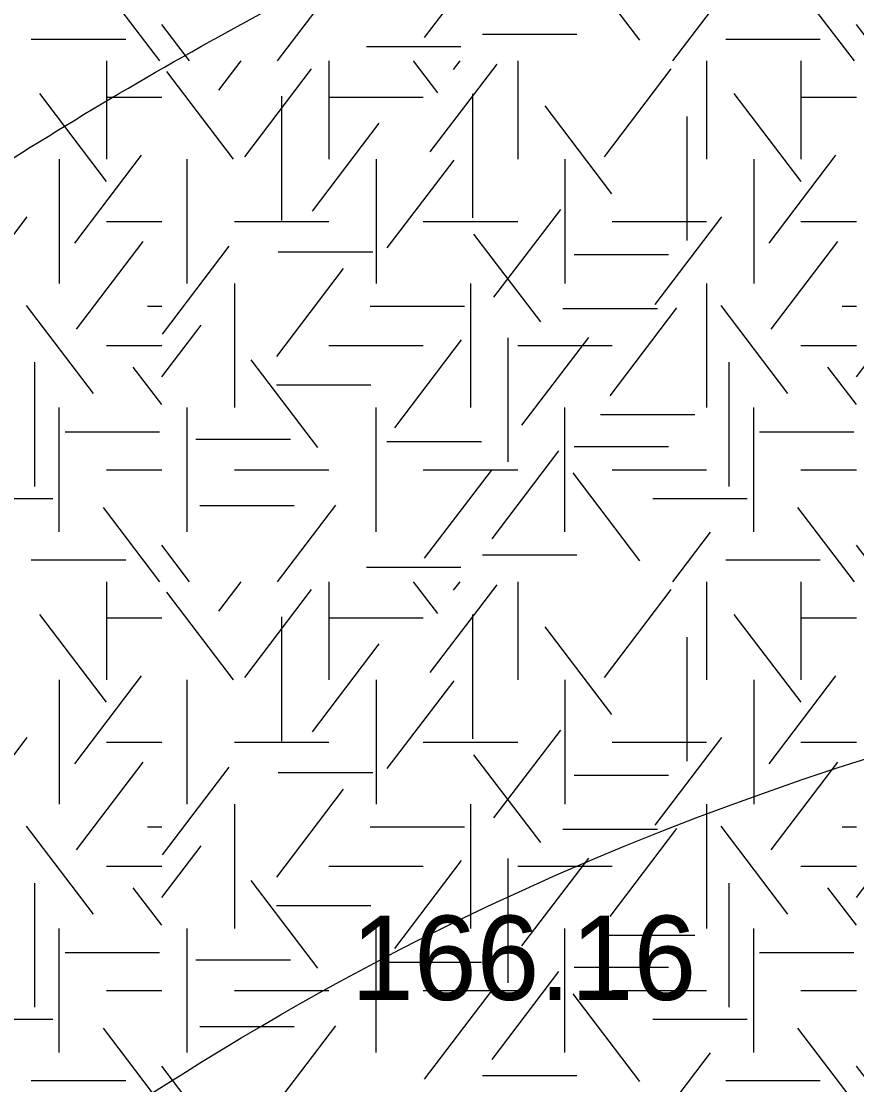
# Model space of a CAD drawing. Extents: x 419101 to 420177, y 4451541 to 4452254.
# Drawn here: x 419852.14 to 419864.02, y 4451588.77 to 4451603.9 of the extents above; entities that cross this region are included whole.
import ezdxf

# ---------------------------------------------------------------- set-up
doc = ezdxf.new("R2010")
doc.units = 0
doc.layers.add('3_HALİHAZIR', color=7, linetype='Continuous')
doc.layers.add('Level 41', color=7, linetype='Continuous')

msp = doc.modelspace()

# ---------------------------------------------------------------- linework, layer by layer
at = {"layer": '3_HALİHAZIR'}
for points in [[(419839.353, 4451591.962), (419839.364, 4451591.971), (419844.374, 4451596.271), (419851.394, 4451601.551), (419855.474, 4451603.971), (419875.934, 4451611.761), (419891.494, 4451615.431), (419906.684, 4451617.851), (419924.462, 4451620.917), (419940.295, 4451639.301), (419940.435, 4451639.501), (419940.605, 4451639.681)], [(419830.585, 4451569.182), (419835.774, 4451573.831), (419840.974, 4451578.331), (419857.814, 4451590.841), (419892.084, 4451597.601), (419927.345, 4451605.321), (419938.763, 4451608.51), (419942.048, 4451608.213)], [(419823.158, 4451549.789), (419823.164, 4451549.79), (419829.854, 4451552.83), (419838.324, 4451557.73), (419864.054, 4451568.471), (419874.464, 4451571.841), (419888.954, 4451576.141), (419895.924, 4451578.691), (419906.074, 4451583.863), (419936.516, 4451595.874), (419942.649, 4451595.582)]]:
    msp.add_spline(points, degree=3, dxfattribs=at)
at = {"layer": 'Level 41'}
for p, q in [((419857.878, 4451603.67), (419858.827, 4451604.919)), ((419860.941, 4451603.635), (419859.991, 4451604.884)), ((419854.111, 4451603.337), (419853.309, 4451604.393)), ((419855.787, 4451603.337), (419856.616, 4451604.428)), ((419863.99, 4451603.337), (419863.188, 4451604.393)), ((419861.407, 4451603.337), (419861.944, 4451604.043)), ((419854.534, 4451603.337), (419854.14, 4451603.855)), ((419864.413, 4451603.337), (419864.019, 4451603.855)), ((419852.284, 4451603.649), (419853.627, 4451603.649)), ((419858.701, 4451603.718), (419860.044, 4451603.718)), ((419862.163, 4451603.649), (419863.506, 4451603.649)), ((419857.049, 4451603.543), (419858.392, 4451603.543)), ((419853.352, 4451603.337), (419853.352, 4451601.939)), ((419853.352, 4451603.337), (419853.352, 4451601.939)), ((419854.95, 4451602.92), (419855.267, 4451603.337)), ((419856.516, 4451603.337), (419856.516, 4451601.939)), ((419858.065, 4451602.885), (419857.721, 4451603.337)), ((419858.291, 4451603.217), (419858.382, 4451603.337)), ((419859.202, 4451603.337), (419859.202, 4451601.939)), ((419861.888, 4451603.337), (419861.888, 4451601.939)), ((419863.231, 4451603.337), (419863.231, 4451601.939)), ((419863.231, 4451603.337), (419863.231, 4451601.939)), ((419855.161, 4451601.939), (419854.212, 4451603.189)), ((419855.321, 4451601.974), (419856.27, 4451603.224)), ((419857.958, 4451602.043), (419858.908, 4451603.293)), ((419860.435, 4451601.974), (419861.384, 4451603.224)), ((419853.353, 4451601.623), (419852.404, 4451602.872)), ((419858.558, 4451602.87), (419858.558, 4451601.103)), ((419863.232, 4451601.623), (419862.283, 4451602.872)), ((419853.352, 4451602.823), (419854.14, 4451602.823)), ((419855.841, 4451602.835), (419855.841, 4451601.068)), ((419856.516, 4451602.823), (419857.859, 4451602.823)), ((419860.542, 4451601.448), (419859.593, 4451602.697)), ((419863.231, 4451602.823), (419864.019, 4451602.823)), ((419861.606, 4451602.549), (419861.606, 4451600.782)), ((419856.281, 4451601.202), (419857.23, 4451602.452)), ((419852.681, 4451601.939), (419852.681, 4451600.172)), ((419852.681, 4451601.939), (419852.681, 4451600.172)), ((419852.901, 4451600.746), (419853.85, 4451601.996)), ((419854.502, 4451600.172), (419854.502, 4451601.939)), ((419857.188, 4451601.939), (419857.188, 4451600.172)), ((419859.874, 4451601.939), (419859.874, 4451600.172)), ((419862.56, 4451601.939), (419862.56, 4451600.172)), ((419862.56, 4451601.939), (419862.56, 4451600.172)), ((419862.78, 4451600.746), (419863.729, 4451601.996)), ((419857.347, 4451600.677), (419858.296, 4451601.927)), ((419858.864, 4451599.976), (419859.815, 4451601.225)), ((419851.276, 4451599.871), (419852.225, 4451601.121)), ((419853.352, 4451601.055), (419854.14, 4451601.055)), ((419855.173, 4451601.055), (419856.516, 4451601.055)), ((419857.859, 4451601.055), (419859.202, 4451601.055)), ((419860.545, 4451601.055), (419861.888, 4451601.055)), ((419861.155, 4451599.871), (419862.104, 4451601.121)), ((419863.231, 4451601.055), (419864.019, 4451601.055)), ((419852.927, 4451599.52), (419853.877, 4451600.769)), ((419859.53, 4451599.626), (419858.58, 4451600.875)), ((419862.806, 4451599.52), (419863.756, 4451600.769)), ((419854.15, 4451599.451), (419855.099, 4451600.7)), ((419855.797, 4451600.621), (419857.14, 4451600.621)), ((419860.005, 4451600.585), (419861.348, 4451600.585)), ((419855.775, 4451599.134), (419856.724, 4451600.384)), ((419855.173, 4451600.172), (419855.173, 4451598.405)), ((419858.531, 4451600.172), (419858.531, 4451598.405)), ((419861.888, 4451600.172), (419861.888, 4451598.405)), ((419853.166, 4451598.608), (419852.217, 4451599.857)), ((419853.936, 4451599.848), (419854.14, 4451599.848)), ((419857.103, 4451599.848), (419858.446, 4451599.848)), ((419860.515, 4451598.574), (419861.465, 4451599.824)), ((419863.045, 4451598.608), (419862.096, 4451599.857)), ((419863.815, 4451599.848), (419864.019, 4451599.848)), ((419859.845, 4451599.815), (419861.188, 4451599.815)), ((419854.14, 4451598.842), (419854.699, 4451599.578)), ((419864.019, 4451598.842), (419864.578, 4451599.578)), ((419857.452, 4451598.118), (419858.402, 4451599.368)), ((419859.063, 4451599.4), (419859.063, 4451597.632)), ((419859.263, 4451598.154), (419860.212, 4451599.403)), ((419853.352, 4451599.288), (419854.14, 4451599.288)), ((419856.516, 4451599.288), (419857.859, 4451599.288)), ((419859.202, 4451599.288), (419860.545, 4451599.288)), ((419863.231, 4451599.288), (419864.019, 4451599.288)), ((419856.36, 4451597.837), (419855.411, 4451599.087)), ((419852.327, 4451599.05), (419852.327, 4451597.282)), ((419854.14, 4451598.448), (419853.734, 4451598.982)), ((419862.206, 4451599.05), (419862.206, 4451597.282)), ((419864.019, 4451598.448), (419863.613, 4451598.982)), ((419855.77, 4451598.728), (419857.113, 4451598.728)), ((419852.681, 4451596.637), (419852.681, 4451598.405)), ((419854.502, 4451596.637), (419854.502, 4451598.405)), ((419857.188, 4451596.637), (419857.188, 4451598.405)), ((419859.874, 4451596.637), (419859.874, 4451598.405)), ((419860.379, 4451598.307), (419861.722, 4451598.307)), ((419862.56, 4451596.637), (419862.56, 4451598.405)), ((419852.763, 4451598.062), (419854.106, 4451598.062)), ((419862.642, 4451598.062), (419863.985, 4451598.062)), ((419854.625, 4451597.956), (419855.968, 4451597.956)), ((419857.342, 4451597.922), (419858.685, 4451597.922)), ((419860.005, 4451597.851), (419861.348, 4451597.851)), ((419858.838, 4451596.54), (419859.787, 4451597.79)), ((419853.352, 4451597.521), (419854.14, 4451597.521)), ((419855.173, 4451597.521), (419856.516, 4451597.521)), ((419857.859, 4451597.521), (419859.202, 4451597.521)), ((419857.878, 4451596.261), (419858.827, 4451597.51)), ((419860.941, 4451596.226), (419859.991, 4451597.475)), ((419860.545, 4451597.521), (419861.888, 4451597.521)), ((419863.231, 4451597.521), (419864.019, 4451597.521)), ((419851.245, 4451597.114), (419852.588, 4451597.114)), ((419861.124, 4451597.114), (419862.467, 4451597.114)), ((419854.111, 4451595.928), (419853.309, 4451596.984)), ((419854.679, 4451597.01), (419856.021, 4451597.01)), ((419855.787, 4451595.928), (419856.616, 4451597.019)), ((419863.99, 4451595.928), (419863.188, 4451596.984)), ((419861.407, 4451595.928), (419861.944, 4451596.634)), ((419854.534, 4451595.928), (419854.14, 4451596.446)), ((419864.413, 4451595.928), (419864.019, 4451596.446)), ((419852.284, 4451596.24), (419853.627, 4451596.24)), ((419858.701, 4451596.309), (419860.044, 4451596.309)), ((419862.163, 4451596.24), (419863.506, 4451596.24)), ((419857.049, 4451596.134), (419858.392, 4451596.134)), ((419853.352, 4451595.928), (419853.352, 4451594.53)), ((419853.352, 4451595.928), (419853.352, 4451594.53)), ((419854.95, 4451595.511), (419855.267, 4451595.928)), ((419856.516, 4451595.928), (419856.516, 4451594.53)), ((419858.065, 4451595.476), (419857.721, 4451595.928)), ((419857.958, 4451594.634), (419858.908, 4451595.884)), ((419858.291, 4451595.808), (419858.382, 4451595.928)), ((419859.202, 4451595.928), (419859.202, 4451594.53)), ((419861.888, 4451595.928), (419861.888, 4451594.53)), ((419863.231, 4451595.928), (419863.231, 4451594.53)), ((419863.231, 4451595.928), (419863.231, 4451594.53)), ((419855.161, 4451594.53), (419854.212, 4451595.78)), ((419855.321, 4451594.565), (419856.27, 4451595.815)), ((419860.435, 4451594.565), (419861.384, 4451595.815)), ((419853.353, 4451594.214), (419852.404, 4451595.463)), ((419858.558, 4451595.461), (419858.558, 4451593.694)), ((419863.232, 4451594.214), (419862.283, 4451595.463)), ((419853.352, 4451595.414), (419854.14, 4451595.414)), ((419855.841, 4451595.426), (419855.841, 4451593.659)), ((419856.516, 4451595.414), (419857.859, 4451595.414)), ((419860.542, 4451594.039), (419859.593, 4451595.288)), ((419863.231, 4451595.414), (419864.019, 4451595.414)), ((419861.606, 4451595.14), (419861.606, 4451593.373)), ((419856.281, 4451593.793), (419857.23, 4451595.043)), ((419852.681, 4451594.53), (419852.681, 4451592.763)), ((419852.681, 4451594.53), (419852.681, 4451592.763)), ((419852.901, 4451593.337), (419853.85, 4451594.587)), ((419854.502, 4451592.763), (419854.502, 4451594.53)), ((419857.188, 4451594.53), (419857.188, 4451592.763)), ((419859.874, 4451594.53), (419859.874, 4451592.763)), ((419862.56, 4451594.53), (419862.56, 4451592.763)), ((419862.56, 4451594.53), (419862.56, 4451592.763)), ((419862.78, 4451593.337), (419863.729, 4451594.587)), ((419857.347, 4451593.268), (419858.296, 4451594.518)), ((419858.864, 4451592.567), (419859.815, 4451593.816)), ((419851.276, 4451592.462), (419852.225, 4451593.712)), ((419853.352, 4451593.646), (419854.14, 4451593.646)), ((419855.173, 4451593.646), (419856.516, 4451593.646)), ((419857.859, 4451593.646), (419859.202, 4451593.646)), ((419860.545, 4451593.646), (419861.888, 4451593.646)), ((419861.155, 4451592.462), (419862.104, 4451593.712)), ((419863.231, 4451593.646), (419864.019, 4451593.646)), ((419859.53, 4451592.217), (419858.58, 4451593.466)), ((419852.927, 4451592.111), (419853.877, 4451593.36)), ((419862.806, 4451592.111), (419863.756, 4451593.36)), ((419854.15, 4451592.042), (419855.099, 4451593.291)), ((419855.797, 4451593.212), (419857.14, 4451593.212)), ((419860.005, 4451593.176), (419861.348, 4451593.176)), ((419855.775, 4451591.725), (419856.724, 4451592.975)), ((419855.173, 4451592.763), (419855.173, 4451590.996)), ((419858.531, 4451592.763), (419858.531, 4451590.996)), ((419861.888, 4451592.763), (419861.888, 4451590.996)), ((419853.166, 4451591.199), (419852.217, 4451592.448)), ((419853.936, 4451592.439), (419854.14, 4451592.439)), ((419857.103, 4451592.439), (419858.446, 4451592.439)), ((419859.845, 4451592.406), (419861.188, 4451592.406)), ((419860.515, 4451591.165), (419861.465, 4451592.415)), ((419863.045, 4451591.199), (419862.096, 4451592.448)), ((419863.815, 4451592.439), (419864.019, 4451592.439)), ((419854.14, 4451591.433), (419854.699, 4451592.169)), ((419864.019, 4451591.433), (419864.578, 4451592.169)), ((419857.452, 4451590.709), (419858.402, 4451591.959)), ((419859.063, 4451591.991), (419859.063, 4451590.223)), ((419859.263, 4451590.745), (419860.212, 4451591.994)), ((419853.352, 4451591.879), (419854.14, 4451591.879)), ((419856.516, 4451591.879), (419857.859, 4451591.879)), ((419859.202, 4451591.879), (419860.545, 4451591.879)), ((419863.231, 4451591.879), (419864.019, 4451591.879)), ((419856.36, 4451590.428), (419855.411, 4451591.678)), ((419852.327, 4451591.641), (419852.327, 4451589.873)), ((419854.14, 4451591.039), (419853.734, 4451591.573)), ((419862.206, 4451591.641), (419862.206, 4451589.873)), ((419864.019, 4451591.039), (419863.613, 4451591.573)), ((419855.77, 4451591.319), (419857.113, 4451591.319)), ((419852.681, 4451589.228), (419852.681, 4451590.996)), ((419854.502, 4451589.228), (419854.502, 4451590.996)), ((419857.188, 4451589.228), (419857.188, 4451590.996)), ((419859.874, 4451589.228), (419859.874, 4451590.996)), ((419860.379, 4451590.898), (419861.722, 4451590.898)), ((419862.56, 4451589.228), (419862.56, 4451590.996)), ((419852.763, 4451590.653), (419854.106, 4451590.653)), ((419862.642, 4451590.653), (419863.985, 4451590.653)), ((419854.625, 4451590.547), (419855.968, 4451590.547)), ((419857.342, 4451590.513), (419858.685, 4451590.513)), ((419860.005, 4451590.442), (419861.348, 4451590.442)), ((419858.838, 4451589.131), (419859.787, 4451590.381)), ((419853.352, 4451590.112), (419854.14, 4451590.112)), ((419855.173, 4451590.112), (419856.516, 4451590.112)), ((419857.859, 4451590.112), (419859.202, 4451590.112)), ((419857.878, 4451588.852), (419858.827, 4451590.101)), ((419860.941, 4451588.817), (419859.991, 4451590.066)), ((419860.545, 4451590.112), (419861.888, 4451590.112)), ((419863.231, 4451590.112), (419864.019, 4451590.112)), ((419851.245, 4451589.705), (419852.588, 4451589.705)), ((419861.124, 4451589.705), (419862.467, 4451589.705)), ((419854.111, 4451588.519), (419853.309, 4451589.575)), ((419854.679, 4451589.601), (419856.021, 4451589.601)), ((419855.787, 4451588.519), (419856.616, 4451589.61)), ((419863.99, 4451588.519), (419863.188, 4451589.575)), ((419861.407, 4451588.519), (419861.944, 4451589.225)), ((419854.534, 4451588.519), (419854.14, 4451589.037)), ((419864.413, 4451588.519), (419864.019, 4451589.037)), ((419852.284, 4451588.831), (419853.627, 4451588.831)), ((419858.701, 4451588.9), (419860.044, 4451588.9)), ((419862.163, 4451588.831), (419863.506, 4451588.831))]:
    msp.add_line(p, q, dxfattribs=at)

# ---------------------------------------------------------------- texts
at = {"layer": '3_HALİHAZIR'}
msp.add_text('166.16 ', height=1.2, rotation=0.002, dxfattribs=at).set_placement((419856.833, 4451589.977))

doc.saveas('drawing.dxf')
